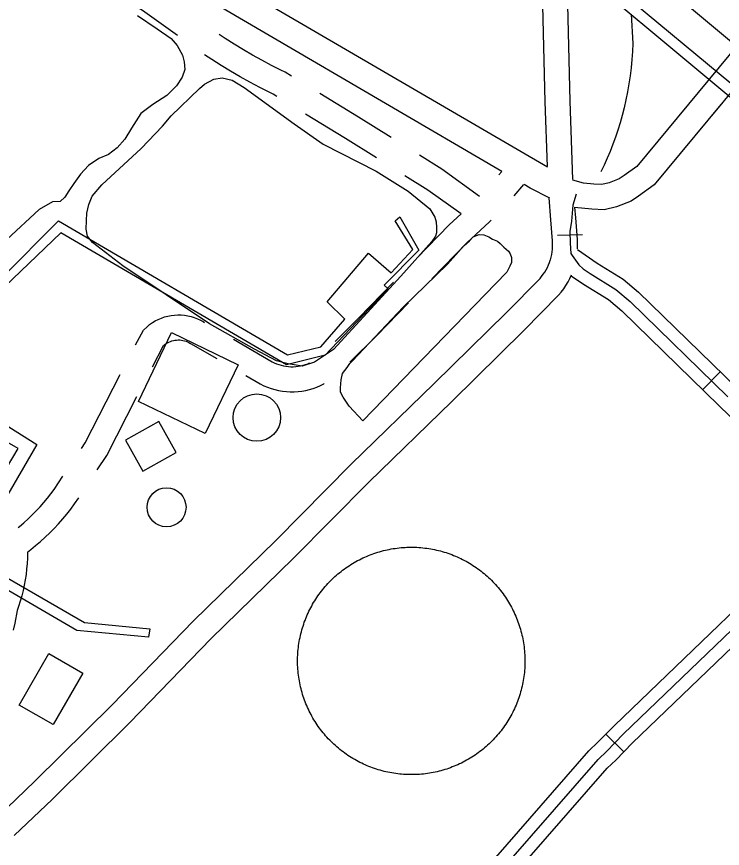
# Model space of a CAD drawing. Extents: x 3568792 to 3606828, y 529143 to 554785.
# Drawn here: x 3578658 to 3579503, y 544712 to 545708 of the extents above; entities that cross this region are included whole.
import ezdxf

# ---------------------------------------------------------------- set-up
doc = ezdxf.new("R2010")
doc.units = 0
for name, color, linetype in [('V-BLDG-OTLN', 7, 'Continuous'), ('V-DOMW-TANK', 7, 'Continuous'), ('V-RAIL-TRAK', 7, 'Continuous'), ('V-ROAD-CNTR', 7, 'Continuous'), ('V-SITE-OTLN', 7, 'Continuous'), ('V-TOPO-SHOR', 7, 'Continuous'), ('V-UTIL-LINE', 7, 'Continuous')]:
    doc.layers.add(name, color=color, linetype=linetype)

msp = doc.modelspace()

# ---------------------------------------------------------------- linework, layer by layer
at = {"layer": 'V-BLDG-OTLN'}
for points in [[(3578843.97, 545329.79), (3578923.79, 545291.18), (3578883.91, 545208.74), (3578804.09, 545247.35)], [(3578788.89, 545200.76), (3578809.59, 545163.82), (3578849.52, 545186.2), (3578828.82, 545223.14)], [(3578661.35, 544883.85), (3578697.14, 544945.45), (3578737.67, 544921.9), (3578702.03, 544860.58)]]:
    msp.add_lwpolyline(points, close=True, dxfattribs=at)
at = {"layer": 'V-DOMW-TANK'}
for points in [[(3579031.03, 545029.29), (3579032.66, 545031.02), (3579034.32, 545032.72), (3579036.01, 545034.38), (3579037.73, 545036.03), (3579039.48, 545037.64), (3579041.25, 545039.21), (3579043.06, 545040.76), (3579044.88, 545042.28), (3579046.74, 545043.76), (3579048.62, 545045.21), (3579050.52, 545046.63), (3579052.46, 545048.01), (3579054.41, 545049.36), (3579056.39, 545050.68), (3579058.39, 545051.96), (3579060.41, 545053.21), (3579062.45, 545054.42), (3579064.51, 545055.59), (3579066.6, 545056.73), (3579068.7, 545057.83), (3579070.83, 545058.9), (3579072.97, 545059.93), (3579075.13, 545060.92), (3579077.3, 545061.87), (3579079.49, 545062.79), (3579081.7, 545063.66), (3579083.92, 545064.5), (3579086.16, 545065.3), (3579088.41, 545066.06), (3579090.68, 545066.78), (3579092.95, 545067.46), (3579095.24, 545068.1), (3579097.53, 545068.7), (3579099.84, 545069.26), (3579102.16, 545069.78), (3579104.49, 545070.26), (3579106.82, 545070.7), (3579109.16, 545071.1), (3579111.51, 545071.45), (3579113.87, 545071.77), (3579116.22, 545072.05), (3579118.59, 545072.28), (3579120.96, 545072.47), (3579123.32, 545072.62), (3579125.7, 545072.73), (3579128.07, 545072.8), (3579130.45, 545072.83), (3579132.82, 545072.82), (3579135.2, 545072.76), (3579137.57, 545072.66), (3579139.94, 545072.52), (3579142.31, 545072.34), (3579144.68, 545072.12), (3579147.03, 545071.86), (3579149.39, 545071.56), (3579151.74, 545071.21), (3579154.08, 545070.82), (3579156.42, 545070.4), (3579158.75, 545069.93), (3579161.07, 545069.42), (3579163.38, 545068.88), (3579165.68, 545068.29), (3579167.97, 545067.66), (3579170.25, 545066.99), (3579172.52, 545066.28), (3579174.77, 545065.53), (3579177.02, 545064.75), (3579179.24, 545063.92), (3579181.45, 545063.05), (3579183.65, 545062.15), (3579185.83, 545061.21), (3579187.99, 545060.23), (3579190.14, 545059.21), (3579192.27, 545058.16), (3579194.38, 545057.07), (3579196.47, 545055.94), (3579198.54, 545054.78), (3579200.59, 545053.58), (3579202.62, 545052.34), (3579204.62, 545051.07), (3579206.61, 545049.77), (3579208.57, 545048.42), (3579210.51, 545047.05), (3579212.42, 545045.64), (3579214.31, 545044.2), (3579216.17, 545042.73), (3579218.01, 545041.22), (3579219.82, 545039.69), (3579221.6, 545038.11), (3579223.35, 545036.51), (3579225.08, 545034.88), (3579226.78, 545033.22), (3579228.45, 545031.53), (3579230.09, 545029.82), (3579231.7, 545028.07), (3579233.28, 545026.3), (3579234.83, 545024.49), (3579236.34, 545022.66), (3579237.82, 545020.81), (3579239.28, 545018.93)], [(3579056.99, 544822.41), (3579055, 544823.72), (3579053.04, 544825.06), (3579051.11, 544826.43), (3579049.19, 544827.84), (3579047.3, 544829.28), (3579045.44, 544830.75), (3579043.6, 544832.26), (3579041.79, 544833.8), (3579040.01, 544835.37), (3579038.26, 544836.97), (3579036.53, 544838.6), (3579034.83, 544840.26), (3579033.16, 544841.95), (3579031.52, 544843.67), (3579029.91, 544845.41), (3579028.33, 544847.19), (3579026.79, 544848.99), (3579025.27, 544850.82), (3579023.79, 544852.67), (3579022.33, 544854.55), (3579020.92, 544856.46), (3579019.53, 544858.39), (3579018.18, 544860.34), (3579016.87, 544862.32), (3579015.58, 544864.32), (3579014.34, 544866.34), (3579013.13, 544868.39), (3579011.95, 544870.45), (3579010.81, 544872.54), (3579009.71, 544874.64), (3579008.65, 544876.76), (3579007.62, 544878.9), (3579006.63, 544881.06), (3579005.68, 544883.24), (3579004.76, 544885.43), (3579003.89, 544887.64), (3579003.05, 544889.86), (3579002.25, 544892.09), (3579001.49, 544894.35), (3579000.77, 544896.61), (3579000.09, 544898.89), (3578999.45, 544901.17), (3578998.85, 544903.47), (3578998.29, 544905.78), (3578997.77, 544908.09), (3578997.29, 544910.42), (3578996.85, 544912.76), (3578996.45, 544915.1), (3578996.09, 544917.45), (3578995.78, 544919.8), (3578995.5, 544922.16), (3578995.27, 544924.52), (3578995.07, 544926.89), (3578994.92, 544929.26), (3578994.81, 544931.63), (3578994.75, 544934.01), (3578994.72, 544936.38), (3578994.73, 544938.76), (3578994.79, 544941.13), (3578994.88, 544943.5), (3578995.02, 544945.88), (3578995.2, 544948.24), (3578995.43, 544950.61), (3578995.69, 544952.97), (3578995.99, 544955.32), (3578996.34, 544957.68), (3578996.72, 544960.02), (3578997.15, 544962.36), (3578997.62, 544964.69), (3578998.12, 544967.01), (3578998.67, 544969.32), (3578999.26, 544971.62), (3578999.89, 544973.91), (3579000.56, 544976.19), (3579001.27, 544978.45), (3579002.02, 544980.71), (3579002.8, 544982.95), (3579003.63, 544985.18), (3579004.49, 544987.39), (3579005.39, 544989.58), (3579006.34, 544991.77), (3579007.32, 544993.93), (3579008.33, 544996.08), (3579009.39, 544998.2), (3579010.48, 545000.31), (3579011.61, 545002.41), (3579012.77, 545004.48), (3579013.97, 545006.53), (3579015.21, 545008.55), (3579016.48, 545010.56), (3579017.79, 545012.55), (3579019.12, 545014.5), (3579020.5, 545016.44), (3579021.91, 545018.35), (3579023.35, 545020.24), (3579024.82, 545022.11), (3579026.33, 545023.94), (3579027.86, 545025.75), (3579029.43, 545027.54), (3579031.03, 545029.29)], [(3579239.28, 545018.93), (3579240.69, 545017.02), (3579242.08, 545015.09), (3579243.43, 545013.14), (3579244.74, 545011.16), (3579246.03, 545009.16), (3579247.27, 545007.14), (3579248.48, 545005.1), (3579249.66, 545003.03), (3579250.8, 545000.95), (3579251.9, 544998.84), (3579252.96, 544996.72), (3579253.99, 544994.58), (3579254.98, 544992.42), (3579255.94, 544990.25), (3579256.85, 544988.05), (3579257.73, 544985.84), (3579258.56, 544983.62), (3579259.36, 544981.39), (3579260.12, 544979.14), (3579260.84, 544976.87), (3579261.52, 544974.6), (3579262.16, 544972.31), (3579262.76, 544970.01), (3579263.33, 544967.7), (3579263.85, 544965.39), (3579264.33, 544963.06), (3579264.77, 544960.73), (3579265.16, 544958.39), (3579265.52, 544956.04), (3579265.84, 544953.68), (3579266.11, 544951.32), (3579266.34, 544948.96), (3579266.54, 544946.59), (3579266.69, 544944.22), (3579266.8, 544941.85), (3579266.87, 544939.47), (3579266.9, 544937.1), (3579266.88, 544934.73), (3579266.82, 544932.35), (3579266.73, 544929.98), (3579266.59, 544927.61), (3579266.41, 544925.24), (3579266.19, 544922.87), (3579265.92, 544920.51), (3579265.62, 544918.16), (3579265.27, 544915.81), (3579264.89, 544913.46), (3579264.46, 544911.12), (3579264, 544908.8), (3579263.49, 544906.48), (3579262.94, 544904.17), (3579262.35, 544901.86), (3579261.72, 544899.57), (3579261.05, 544897.3), (3579260.34, 544895.03), (3579259.6, 544892.77), (3579258.81, 544890.53), (3579257.98, 544888.31), (3579257.12, 544886.09), (3579256.22, 544883.9), (3579255.27, 544881.72), (3579254.3, 544879.55), (3579253.28, 544877.41), (3579252.23, 544875.28), (3579251.13, 544873.17), (3579250, 544871.08), (3579248.84, 544869.01), (3579247.64, 544866.96), (3579246.41, 544864.93), (3579245.13, 544862.92), (3579243.83, 544860.94), (3579242.49, 544858.98), (3579241.12, 544857.04), (3579239.71, 544855.13), (3579238.27, 544853.24), (3579236.79, 544851.38), (3579235.29, 544849.54), (3579233.75, 544847.73), (3579232.18, 544845.95), (3579230.58, 544844.19), (3579228.95, 544842.46), (3579227.29, 544840.76), (3579225.6, 544839.09), (3579223.88, 544837.46), (3579222.13, 544835.85), (3579220.36, 544834.27), (3579218.56, 544832.72), (3579216.73, 544831.21), (3579214.87, 544829.72), (3579212.99, 544828.27), (3579211.09, 544826.85), (3579209.16, 544825.47), (3579207.2, 544824.12), (3579205.23, 544822.8), (3579203.23, 544821.52), (3579201.2, 544820.28), (3579199.16, 544819.06), (3579197.1, 544817.89), (3579195.01, 544816.75), (3579192.91, 544815.65)], [(3579192.91, 544815.65), (3579190.79, 544814.58), (3579188.64, 544813.56), (3579186.48, 544812.56), (3579184.31, 544811.61), (3579182.12, 544810.7), (3579179.91, 544809.82), (3579177.69, 544808.98), (3579175.45, 544808.18), (3579173.2, 544807.42), (3579170.94, 544806.7), (3579168.66, 544806.02), (3579166.38, 544805.38), (3579164.08, 544804.78), (3579161.77, 544804.22), (3579159.45, 544803.7), (3579157.12, 544803.22), (3579154.79, 544802.78), (3579152.45, 544802.38), (3579150.1, 544802.03), (3579147.75, 544801.71), (3579145.39, 544801.44), (3579143.02, 544801.2), (3579140.66, 544801.01), (3579138.29, 544800.86), (3579135.91, 544800.75), (3579133.54, 544800.68), (3579131.16, 544800.65), (3579128.79, 544800.67), (3579126.42, 544800.72), (3579124.04, 544800.82), (3579121.67, 544800.96), (3579119.3, 544801.14), (3579116.93, 544801.36), (3579114.58, 544801.62), (3579112.22, 544801.93), (3579109.87, 544802.27), (3579107.53, 544802.66), (3579105.19, 544803.08), (3579102.86, 544803.55), (3579100.54, 544804.06), (3579098.23, 544804.61), (3579095.93, 544805.2), (3579093.64, 544805.83), (3579091.36, 544806.49), (3579089.09, 544807.2), (3579086.84, 544807.95), (3579084.6, 544808.74), (3579082.37, 544809.56), (3579080.16, 544810.43), (3579077.96, 544811.33), (3579075.78, 544812.27), (3579073.62, 544813.25), (3579071.47, 544814.27), (3579069.34, 544815.32), (3579067.23, 544816.41), (3579065.14, 544817.54), (3579063.07, 544818.7), (3579061.02, 544819.91), (3579059, 544821.14), (3579056.99, 544822.41)]]:
    msp.add_lwpolyline(points, dxfattribs=at)
for centre, radius in [((3578945.92, 545227.9), 28.39), ((3578837.85, 545120.54), 23.37)]:
    msp.add_circle(centre, radius, dxfattribs=at)
at = {"layer": 'V-RAIL-TRAK'}
msp.add_lwpolyline([(3579394.16, 545710.68), (3579395.95, 545675.6), (3579395.51, 545665.89), (3579394.82, 545656.2), (3579393.9, 545646.53), (3579392.73, 545636.88), (3579391.33, 545627.27), (3579389.69, 545617.69), (3579387.81, 545608.16), (3579385.7, 545598.68), (3579383.35, 545589.25), (3579380.9, 545580.55), (3579378.23, 545571.92), (3579375.34, 545563.35), (3579372.23, 545554.87), (3579368.92, 545546.46), (3579365.39, 545538.15), (3579361.65, 545529.92), (3579357.7, 545521.79)], dxfattribs=at)
at = {"layer": 'V-ROAD-CNTR'}
for p, q in [((3579235.81, 545518.36), (3579239.33, 545522.38)), ((3579253.81, 545493.38), (3579265.7, 545506.96)), ((3579335.87, 545446.52), (3579305.88, 545445.7)), ((3579500.65, 545282.81), (3579479.72, 545261.32)), ((3579363.66, 544849), (3579385.2, 544828.12))]:
    msp.add_line(p, q, dxfattribs=at)
for points in [[(3579293.82, 545527.55), (3578294.59, 546109.43), (3578205.61, 546151.15), (3578170.01, 546164.74), (3578146.14, 546175.64), (3578129.84, 546182.83)], [(3580452.27, 546052.01), (3579756.49, 545845.53), (3579735.54, 545838.85), (3579714.4, 545832.46), (3579695.93, 545824.58), (3579679.62, 545817.34), (3579641.36, 545797.13), (3579632.36, 545789.85), (3579622.06, 545781.33), (3579608.43, 545771.22), (3579595.15, 545760.81), (3579584.44, 545750.03), (3579400.98, 545528.42), (3579385.76, 545517.53), (3579379.87, 545513.62), (3579367.55, 545508.61), (3579359.1, 545506.68), (3579349.38, 545507.16), (3579336.86, 545508.48), (3579324.08, 545511.91)], [(3580460.8, 546023.25), (3579765.32, 545816.86), (3579744.44, 545810.2), (3579724.66, 545804.22), (3579707.91, 545797.07), (3579692.72, 545790.33), (3579657.96, 545771.97), (3579651.36, 545766.63), (3579640.57, 545757.71), (3579626.63, 545747.36), (3579615.12, 545738.35), (3579606.67, 545729.85), (3579490.09, 545589.02)], [(3579239.26, 545522.42), (3578682.08, 545848.15)], [(3578850.78, 545685.16), (3578808.91, 545715.19), (3578767.6, 545740.57)], [(3579293.7, 545528.36), (3579291.12, 545605.65), (3579288.41, 545720.96)], [(3579324.24, 545512.69), (3579321.11, 545606.5), (3579318.4, 545721.79)], [(3578987.39, 545636.48), (3578979.73, 545641.16), (3578974.77, 545643.58), (3578963.38, 545649.39), (3578952.11, 545655.4), (3578940.95, 545661.63), (3578929.9, 545668.06), (3578918.98, 545674.69), (3578908.18, 545681.52), (3578900.81, 545686.38)], [(3578969.9, 545612), (3578965.3, 545614.82), (3578961.38, 545616.73), (3578949.5, 545622.79), (3578937.74, 545629.07), (3578926.1, 545635.56), (3578914.57, 545642.27), (3578903.18, 545649.19), (3578891.91, 545656.32), (3578883.35, 545661.95)], [(3579106.57, 545563.03), (3579067.71, 545587.34), (3579021.51, 545615.6)], [(3579501.2, 545602.44), (3579421.61, 545506.3), (3579402.79, 545492.83), (3579393.95, 545486.96), (3579376.6, 545479.9), (3579361.75, 545476.51), (3579347.06, 545477.24), (3579326.41, 545479.42)], [(3579089.09, 545538.57), (3579051.93, 545561.83), (3579004.02, 545591.13)], [(3579212.64, 545492.61), (3579167.24, 545525.06), (3579140.48, 545541.81)], [(3579190.49, 545471.57), (3579150.54, 545500.12), (3579123, 545517.35)], [(3579296.59, 545490.62), (3579273.33, 545502.5), (3579265.85, 545506.87)], [(3578635.68, 544750.2), (3578680.28, 544792.98), (3578772.62, 544884.38), (3578869.75, 544984.21), (3578968.7, 545080.85), (3579058.96, 545171.99), (3579158.4, 545268.65), (3579244.43, 545353.29), (3579284.96, 545394.45), (3579286.89, 545396.76), (3579288.83, 545399.35), (3579290.63, 545402.04), (3579292.28, 545404.81), (3579293.78, 545407.67), (3579295.12, 545410.61), (3579296.31, 545413.62), (3579297.2, 545416.26), (3579297.33, 545416.66), (3579298.2, 545419.79), (3579298.89, 545422.95), (3579299.41, 545426.14), (3579299.77, 545429.35), (3579299.95, 545432.57), (3579299.95, 545435.8), (3579299.78, 545439.23), (3579297.82, 545464.54), (3579295.8, 545490.74)], [(3579328.26, 545495.26), (3579324.11, 545482.16), (3579322.76, 545462.9), (3579320.75, 545450.66), (3579321.14, 545436.6), (3579321.94, 545424.43), (3579323.42, 545421.66), (3579331.23, 545410.62), (3579336.51, 545406.08), (3579345.11, 545400.22), (3579375.63, 545381.36), (3579392.9, 545366.83), (3579509.95, 545252.82)], [(3579329.84, 545429.75), (3579329.94, 545431.7), (3579329.95, 545436.53), (3579329.72, 545441.15), (3579327.73, 545466.85), (3579326.74, 545479.7)], [(3579137.51, 545418.84), (3579176.34, 545458.46), (3579190.49, 545471.57)], [(3579155.26, 545394.09), (3579197.26, 545436.94), (3579224.38, 545462.06), (3579226.6, 545464.13)], [(3579329.62, 545428.92), (3579353.28, 545412.8), (3579384.44, 545393.55), (3579402.98, 545377.96), (3579520.39, 545263.59), (3579640.48, 545147.61), (3579746.84, 545036.84), (3579789.64, 544992.23)], [(3578655.56, 544727.7), (3578701.22, 544771.5), (3578793.93, 544863.26), (3578890.98, 544963.01), (3578989.84, 545059.56), (3579080.08, 545150.68), (3579179.37, 545247.21), (3579265.64, 545332.07), (3579307.18, 545374.27), (3579310.42, 545378.13), (3579313.31, 545382), (3579316, 545386.01), (3579318.47, 545390.17), (3579320.72, 545394.45), (3579322.68, 545398.74)], [(3579039.56, 545318.82), (3579068.11, 545347.07), (3579109.68, 545390.11)], [(3579322.43, 545397.52), (3579336.94, 545387.64), (3579366.81, 545369.18), (3579382.83, 545355.71), (3579499.5, 545242.05), (3579619.23, 545126.42), (3579634.87, 545110.14)], [(3579057.26, 545294.13), (3579089.45, 545325.98), (3579127.46, 545365.33)], [(3578800.82, 545314.98), (3578810.11, 545332.57), (3578814.49, 545336.68), (3578817.61, 545339.22), (3578820.9, 545341.54), (3578824.35, 545343.62), (3578827.93, 545345.45), (3578831.63, 545347.02), (3578835.43, 545348.33), (3578839.3, 545349.38), (3578843.26, 545350.15), (3578847.25, 545350.64), (3578851.27, 545350.85), (3578855.29, 545350.77), (3578859.3, 545350.41), (3578863.26, 545349.78), (3578867.18, 545348.87), (3578871.03, 545347.68), (3578874.79, 545346.23), (3578878.42, 545344.52), (3578881.59, 545342.75), (3578883.39, 545341.7)], [(3578820.86, 545288.69), (3578834.3, 545314.13), (3578834.25, 545314.09), (3578835.73, 545315.29), (3578837.3, 545316.4), (3578838.94, 545317.38), (3578840.65, 545318.26), (3578842.41, 545319.01), (3578844.23, 545319.63), (3578846.08, 545320.13), (3578847.95, 545320.5), (3578849.85, 545320.73), (3578851.77, 545320.83), (3578853.68, 545320.8), (3578855.59, 545320.63), (3578857.5, 545320.32), (3578859.36, 545319.89), (3578861.18, 545319.33), (3578862.97, 545318.64), (3578864.71, 545317.82), (3578866.72, 545316.69), (3578898.05, 545298.44)], [(3578917.95, 545321.56), (3578964.16, 545294.64), (3578966.71, 545293.4), (3578969.42, 545292.26), (3578972.2, 545291.27), (3578975.03, 545290.45), (3578977.9, 545289.79), (3578980.81, 545289.3), (3578983.74, 545288.97), (3578986.69, 545288.81), (3578989.63, 545288.82), (3578992.57, 545289), (3578995.51, 545289.34), (3578998.4, 545289.85), (3579001.27, 545290.53), (3579004.1, 545291.37), (3579006.87, 545292.37), (3579009.1, 545293.32)], [(3578735.85, 545191.03), (3578740.4, 545197.88), (3578782.16, 545279.6)], [(3578932.62, 545278.3), (3578950.01, 545268.16), (3578954.31, 545266.06), (3578958.61, 545264.26), (3578963.01, 545262.71), (3578967.48, 545261.4), (3578972.03, 545260.36), (3578976.62, 545259.58), (3578981.26, 545259.06), (3578985.92, 545258.81), (3578990.58, 545258.82), (3578995.23, 545259.1), (3578999.86, 545259.65), (3579004.46, 545260.45), (3579008.99, 545261.53), (3579013.46, 545262.85), (3579017.85, 545264.44), (3579022.13, 545266.26), (3579026.31, 545268.33), (3579026.73, 545268.57)], [(3578754.82, 545165.37), (3578766.33, 545182.7), (3578802.37, 545253.22)], [(3578660.19, 545096.31), (3578662, 545097.77), (3578667.13, 545102.15), (3578672.14, 545106.68), (3578677.02, 545111.35), (3578681.77, 545116.16), (3578686.38, 545121.1), (3578690.84, 545126.16), (3578695.16, 545131.35), (3578699.33, 545136.66), (3578703.25, 545141.95), (3578713.72, 545157.71)], [(3578671.29, 545066.9), (3578675.25, 545069.91), (3578681.17, 545074.68), (3578686.95, 545079.62), (3578692.58, 545084.72), (3578698.07, 545089.97), (3578703.41, 545095.39), (3578708.6, 545100.94), (3578713.63, 545106.65), (3578718.49, 545112.49), (3578723.18, 545118.46), (3578727.81, 545124.71), (3578732.69, 545132.05)], [(3579681.27, 544489.4), (3579440.88, 544252.38), (3579381.99, 544198.91), (3579342, 544163.93), (3579300.11, 544127.92), (3579232.93, 544073.4), (3578975.56, 543868.06), (3578959.95, 543866.81), (3578937.01, 543871.59), (3578924.34, 543880.22), (3578757.69, 544071.64), (3578740.85, 544093.79), (3578740.18, 544118.46), (3578739.88, 544129.25), (3578739.83, 544149.63), (3578743.53, 544169.07), (3578758.08, 544191.11), (3578766.64, 544202.3), (3578903.55, 544342.55), (3579104.21, 544554.96), (3579343.56, 544829), (3579354.35, 544839.4), (3579373.97, 544859.64), (3579634.87, 545110.14)], [(3579670.7, 544500.04), (3579430.57, 544263.28), (3579372.01, 544210.11), (3579332.17, 544175.26), (3579290.49, 544139.43), (3579223.52, 544085.09), (3578969.79, 543882.65), (3578960.9, 543881.94), (3578942.99, 543885.67), (3578934.39, 543891.53), (3578769.33, 544081.11), (3578755.71, 544099.03), (3578755.2, 544117.76), (3578754.88, 544129.48), (3578754.84, 544148.23), (3578757.71, 544163.31), (3578770.31, 544182.41), (3578778.01, 544192.46), (3578914.37, 544332.16), (3579115.31, 544544.87), (3579354.44, 544818.65), (3579364.95, 544828.78), (3579384.55, 544849.01), (3579655.46, 545109.12)], [(3579660.14, 544510.69), (3579420.26, 544274.18), (3579362.03, 544221.31), (3579322.35, 544186.6), (3579280.87, 544150.94), (3579214.12, 544096.78), (3578964.02, 543897.23), (3578961.85, 543897.06), (3578948.97, 543899.74), (3578944.43, 543902.83), (3578780.97, 544090.59), (3578770.58, 544104.26), (3578770.23, 544117.06), (3578769.88, 544129.7), (3578769.84, 544146.83), (3578771.88, 544157.56), (3578782.54, 544173.71), (3578789.37, 544182.63), (3578925.19, 544321.77), (3579126.42, 544534.79), (3579365.31, 544808.3), (3579375.54, 544818.16), (3579395.14, 544838.37), (3579655.65, 545088.5)], [(3578671.29, 545066.9), (3578671.21, 545059.82), (3578670.9, 545053.27), (3578670.38, 545046.73), (3578669.64, 545040.21), (3578668.69, 545033.72), (3578667.51, 545027.27), (3578666.12, 545020.86), (3578664.52, 545014.5), (3578662.7, 545008.2), (3578660.68, 545001.97), (3578658.94, 544997.19), (3578656.06, 544981.74), (3578654.38, 544973.42)]]:
    msp.add_lwpolyline(points, dxfattribs=at)
at = {"layer": 'V-SITE-OTLN'}
msp.add_lwpolyline([(3579384.21, 545786.4), (3579538.35, 545657.02), (3579549.82, 545647.39), (3580635.21, 544735.34), (3580116.18, 543942.98), (3579501.63, 543200.57), (3579362.66, 543061.64), (3579330.38, 543039.78), (3578532.17, 542499.21), (3578292.18, 542336.68), (3578519.22, 542033.85), (3578546.14, 541997.94), (3577753.6, 541531.3), (3577722.73, 541563.54), (3577444.54, 541854.06), (3577305.52, 541999.24), (3577161, 542150.16), (3577019.93, 542441.12), (3576823.41, 542760.84)], dxfattribs=at)
at = {"layer": 'V-TOPO-SHOR'}
for points in [[(3578803.19, 545708.98), (3578826.57, 545693.24), (3578843.21, 545681.54), (3578850.4, 545673), (3578857.15, 545661.75), (3578858.95, 545653.66), (3578859.85, 545644.21), (3578856.69, 545635.21), (3578849.95, 545624.87), (3578838.25, 545613.18), (3578821.61, 545602.39), (3578807.21, 545591.6), (3578795.97, 545574.06), (3578787.87, 545561.02), (3578778.87, 545550.68), (3578768.53, 545542.58), (3578756.83, 545538.09), (3578744.24, 545529.54), (3578734.79, 545519.2), (3578726.69, 545507.96), (3578720.85, 545499.41), (3578715.9, 545491.77), (3578710.5, 545486.37), (3578701.5, 545485.92), (3578685.31, 545476.93), (3578646.63, 545440.96)], [(3578883.23, 545626.67), (3578894.47, 545632.96), (3578904.37, 545634.31), (3578916.51, 545631.61), (3578930.9, 545623.06), (3578990.71, 545579.42), (3579025.34, 545555.13), (3579088.75, 545522.74), (3579126.97, 545498.89), (3579153.05, 545477.75), (3579158.9, 545467.85), (3579160.7, 545462.01), (3579161.15, 545455.26), (3579161.15, 545448.96), (3579159.79, 545444.92), (3579155.3, 545438.62), (3579118.41, 545397.25), (3579037.89, 545309.56), (3579014.95, 545294.28), (3579000.1, 545289.33), (3578983.46, 545292.03), (3578969.52, 545295.63), (3578942.99, 545309.58), (3578889.47, 545340.17), (3578785.59, 545409.45), (3578749.17, 545437.34), (3578743.32, 545444.99), (3578741.53, 545453.53), (3578741.98, 545463.88), (3578742.43, 545472.43), (3578744.68, 545482.77), (3578748.73, 545492.66), (3578760.43, 545506.6), (3578807.66, 545549.77), (3578832.85, 545576.75), (3578843.19, 545588.89), (3578877.38, 545621.72), (3578883.23, 545626.67)], [(3579060.37, 545295.62), (3579121.1, 545359.92), (3579174.18, 545411.63), (3579193.97, 545433.67), (3579200.72, 545439.51), (3579204.77, 545444.01), (3579211.97, 545447.16), (3579217.81, 545446.71), (3579223.66, 545444.01), (3579228.16, 545441.31), (3579234, 545439.06), (3579237.15, 545436.36), (3579241.65, 545431.86), (3579247.04, 545426.91), (3579249.29, 545423.76), (3579250.64, 545419.27), (3579250.64, 545416.57), (3579250.64, 545413.42), (3579248.84, 545408.92), (3579245.24, 545401.73), (3579231.74, 545387.79), (3579072.95, 545224.1), (3579056.32, 545241.65), (3579049.12, 545252.44), (3579045.97, 545258.29), (3579045.98, 545263.69), (3579046.88, 545273.13), (3579048.68, 545280.78), (3579054.08, 545287.97), (3579057.23, 545292.47), (3579060.37, 545295.62)]]:
    msp.add_lwpolyline(points, dxfattribs=at)
at = {"layer": 'V-UTIL-LINE'}
for points in [[(3579268.93, 545830.96), (3579557.71, 545591.3), (3579934.85, 545276.9), (3580087.89, 545137.47), (3579994.03, 545041.82), (3580303.75, 544729.26), (3580303.73, 544658.2), (3580200.76, 544552.53), (3580143.35, 544506.07), (3580136.98, 544516.1), (3580201.68, 544568.93), (3580292.8, 544663.67), (3580290.99, 544722.89), (3579973.07, 545035.45), (3580071.49, 545139.3), (3579728.97, 545430.91), (3579080.36, 545971.31)], [(3578640.2, 545394.66), (3578708.54, 545463.43), (3578982.76, 545303.03), (3579022.39, 545312.59), (3579051.1, 545345.84), (3579030.14, 545366.34), (3579079.81, 545424.65), (3579106.68, 545400.95), (3579132.65, 545429.19), (3579111.7, 545463.36), (3579117.17, 545467.92), (3579139.94, 545428.28), (3579098.48, 545386.38), (3579103.04, 545381.82), (3579027.85, 545302.57), (3578981.39, 545291.19), (3578711.27, 545448.85), (3578644.3, 545384.63)], [(3578548.16, 545280.33), (3578682.53, 545195.57), (3578604.15, 545060.74), (3578739.44, 544982.82), (3578817.79, 544975.06), (3578816.42, 544965.04), (3578730.32, 544973.26), (3578576.82, 545062.57)], [(3578587.75, 545069.4), (3578660.21, 545191.02), (3578537.22, 545261.2)]]:
    msp.add_lwpolyline(points, dxfattribs=at)

doc.saveas('drawing.dxf')
